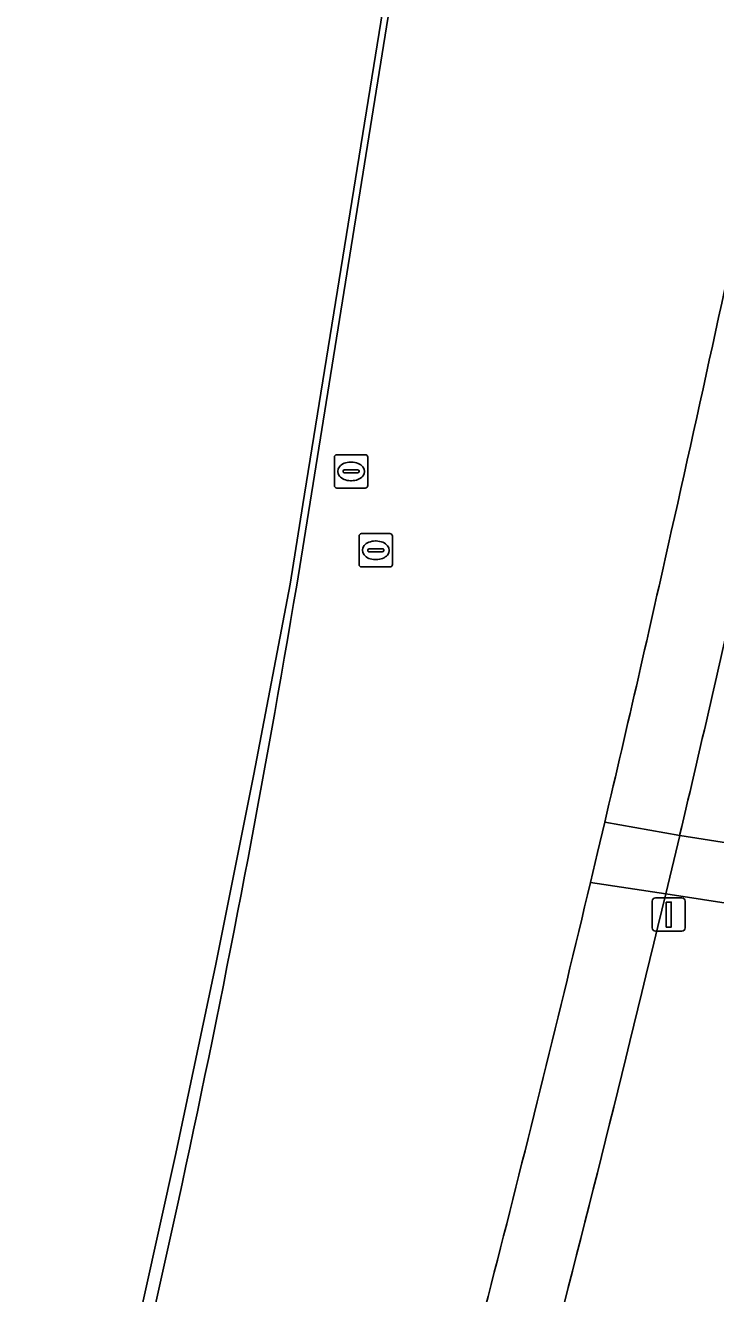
# Model space of a CAD drawing. Extents: x 155018 to 156648, y 383979 to 385733.
# Drawn here: x 155989 to 156009.72, y 384521.31 to 384559.38 of the extents above; entities that cross this region are included whole.
import ezdxf

# ---------------------------------------------------------------- set-up
doc = ezdxf.new("R2010")
doc.units = 0
for name, color, linetype in [('IMGEO_Berm_groen', 7, 'Continuous'), ('IMGEO_Erf', 7, 'Continuous'), ('IMGEO_Groenvoorziening', 7, 'Continuous'), ('IMGEO_Lijnafwatering', 7, 'Continuous'), ('IMGEO_Rijbaan_regionaal_gesloten', 7, 'Continuous'), ('IMGEO_Rioolput', 7, 'Continuous'), ('IMGEO_Verkeersbordpaal', 7, 'Continuous'), ('IMGEO_Voetpad_gesloten', 7, 'Continuous'), ('IMGEO_Voetpad_open', 7, 'Continuous')]:
    doc.layers.add(name, color=color, linetype=linetype)

msp = doc.modelspace()

# ---------------------------------------------------------------- linework, layer by layer
at = {"layer": 'IMGEO_Berm_groen'}
for points in [[(156006.392, 384535.46), (156008.642, 384535.064)], [(156008.225, 384533.311), (156005.964, 384533.648)]]:
    msp.add_lwpolyline(points, dxfattribs=at)
for centre, radius, start, end in [((155441.867, 384672.804), 580.939, 347.208622, 349.980377), ((155307.471, 384700.058), 718.041, 346.748173, 347.462233), ((155230.351, 384718.924), 799.713, 346.708416, 347.330067), ((155293.01, 384703.304), 732.862, 344.73043, 346.61472), ((155267.32, 384710.509), 761.8, 344.106991, 346.54957)]:
    msp.add_arc(centre, radius, start, end, dxfattribs=at)
at = {"layer": 'IMGEO_Erf'}
msp.add_lwpolyline([(155997.147, 384542.576), (155999.932, 384559.9), (156000, 384560.32), (156006.702, 384599.539)], dxfattribs=at)
msp.add_arc((155611.07, 384607.152), 391.44, 345.30829, 350.50445, dxfattribs=at)
at = {"layer": 'IMGEO_Groenvoorziening'}
for points in [[(156008.642, 384535.064), (156077.937, 384524.166), (156067.456, 384532.45)], [(156090.266, 384514.423), (156080.776, 384521.922), (156032.312, 384529.585), (156008.225, 384533.311)]]:
    msp.add_lwpolyline(points, dxfattribs=at)
for centre, radius, start, end in [((155230.351, 384718.924), 799.713, 346.708416, 347.330067), ((155267.32, 384710.509), 761.8, 344.106991, 346.54957)]:
    msp.add_arc(centre, radius, start, end, dxfattribs=at)
at = {"layer": 'IMGEO_Lijnafwatering'}
for points in [[(155997.335, 384544.995), (156000, 384561.53), (156000.523, 384564.587)], [(155993.52, 384525.516), (155994.719, 384531.203), (155995.862, 384536.9), (155996.95, 384542.609), (155997.335, 384544.995)], [(155989.003, 384506.187), (155990.581, 384512.613), (155992.086, 384519.057), (155993.52, 384525.516)]]:
    msp.add_lwpolyline(points, dxfattribs=at)
at = {"layer": 'IMGEO_Rijbaan_regionaal_gesloten'}
for points in [[(156021.187, 384618.893), (156017.519, 384625.103), (156017.111, 384620.551), (156016.1, 384610.686), (156015.704, 384611.865), (156000, 384560.32), (155999.932, 384559.9), (155997.147, 384542.576)], [(156005.964, 384533.648), (156006.179, 384534.554), (156006.392, 384535.46)]]:
    msp.add_lwpolyline(points, dxfattribs=at)
for centre, radius, start, end in [((155441.867, 384672.804), 580.939, 347.208622, 349.980377), ((155307.471, 384700.058), 718.041, 346.748173, 347.462233), ((155611.07, 384607.152), 391.44, 345.30829, 350.50445), ((155293.01, 384703.304), 732.862, 344.73043, 346.61472)]:
    msp.add_arc(centre, radius, start, end, dxfattribs=at)
at = {"layer": 'IMGEO_Rioolput'}
for p, q in [((155998.279, 384545.566), (155998.279, 384546.418)), ((155998.354, 384546.492), (155999.206, 384546.492)), ((155999.28, 384546.418), (155999.28, 384545.566)), ((155998.538, 384545.986), (155998.538, 384545.998)), ((155998.581, 384546.035), (155998.979, 384546.035)), ((155998.767, 384546.272), (155998.792, 384546.272)), ((155999.022, 384545.998), (155999.022, 384545.986)), ((155998.976, 384545.949), (155998.578, 384545.949)), ((155998.79, 384545.712), (155998.765, 384545.712)), ((155999.206, 384545.492), (155998.354, 384545.492)), ((155999.095, 384544.123), (155999.947, 384544.123)), ((155999.02, 384543.197), (155999.02, 384544.049)), ((155999.508, 384543.903), (155999.533, 384543.903)), ((156000.021, 384544.049), (156000.021, 384543.197)), ((155999.279, 384543.617), (155999.279, 384543.629)), ((155999.717, 384543.58), (155999.319, 384543.58)), ((155999.322, 384543.666), (155999.72, 384543.666)), ((155999.531, 384543.343), (155999.506, 384543.343)), ((155999.763, 384543.629), (155999.763, 384543.617)), ((155999.947, 384543.123), (155999.095, 384543.123))]:
    msp.add_line(p, q, dxfattribs=at)
for points in [[(155998.279, 384545.566), (155998.279, 384546.418)], [(155998.354, 384546.492), (155999.206, 384546.492)], [(155999.28, 384546.418), (155999.28, 384545.566)], [(155999.206, 384545.492), (155998.354, 384545.492)], [(155999.095, 384544.123), (155999.947, 384544.123)], [(155999.02, 384543.197), (155999.02, 384544.049)], [(156000.021, 384544.049), (156000.021, 384543.197)], [(155999.947, 384543.123), (155999.095, 384543.123)]]:
    msp.add_lwpolyline(points, dxfattribs=at)
for centre, radius, start, end in [((155998.356, 384546.416), 0.0765, 91.552, 178.448), ((155998.356, 384546.416), 0.0765, 91.552, 178.448), ((155999.204, 384546.416), 0.0765, 1.552, 88.448), ((155999.204, 384546.416), 0.0765, 1.552, 88.448), ((155998.578, 384545.995), 0.0403, 85.8775, 175.7526), ((155998.575, 384545.985), 0.0366, 178.938, 274.7102), ((155998.979, 384545.992), 0.043, 264.8664, 352.4533), ((155998.983, 384545.997), 0.0386, 1.7309, 96.639), ((155998.356, 384545.568), 0.0765, 181.552, 268.448), ((155998.356, 384545.568), 0.0765, 181.552, 268.448), ((155999.204, 384545.568), 0.0765, 271.552, 358.448), ((155999.204, 384545.568), 0.0765, 271.552, 358.448), ((155999.097, 384544.047), 0.0765, 91.552, 178.448), ((155999.097, 384544.047), 0.0765, 91.552, 178.448), ((155999.945, 384544.047), 0.0765, 1.552, 88.448), ((155999.945, 384544.047), 0.0765, 1.552, 88.448), ((155999.319, 384543.626), 0.0403, 85.8775, 175.7526), ((155999.316, 384543.616), 0.0366, 178.938, 274.7102), ((155999.72, 384543.623), 0.043, 264.8664, 352.4533), ((155999.724, 384543.628), 0.0386, 1.7309, 96.639), ((155999.097, 384543.199), 0.0765, 181.552, 268.448), ((155999.097, 384543.199), 0.0765, 181.552, 268.448), ((155999.945, 384543.199), 0.0765, 271.552, 358.448), ((155999.945, 384543.199), 0.0765, 271.552, 358.448)]:
    msp.add_arc(centre, radius, start, end, dxfattribs=at)
for centre, major_axis, ratio, start_param, end_param in [((155998.766, 384545.992), (-0.387, 0.002), 0.722429, 4.712389, 7.853982), ((155998.791, 384545.992), (-0.39, 0.002), 0.717154, 1.570796, 4.712389), ((155999.507, 384543.623), (-0.387, 0.002), 0.722429, 4.712389, 7.853982), ((155999.532, 384543.623), (-0.39, 0.002), 0.717154, 1.570796, 4.712389)]:
    msp.add_ellipse(centre, major_axis=major_axis, ratio=ratio, start_param=start_param, end_param=end_param, dxfattribs=at)
at = {"layer": 'IMGEO_Verkeersbordpaal'}
for p, q in [((156007.818, 384532.288), (156007.818, 384533.088)), ((156007.818, 384533.088), (156007.818, 384532.288)), ((156007.918, 384533.188), (156008.708, 384533.188)), ((156008.708, 384533.188), (156007.918, 384533.188)), ((156008.808, 384533.088), (156008.808, 384532.288)), ((156008.808, 384532.288), (156008.808, 384533.088)), ((156008.708, 384532.188), (156007.918, 384532.188)), ((156007.918, 384532.188), (156008.708, 384532.188))]:
    msp.add_line(p, q, dxfattribs=at)
msp.add_lwpolyline([(156008.238, 384533.063), (156008.388, 384533.063), (156008.388, 384532.313), (156008.238, 384532.313), (156008.238, 384533.063)], dxfattribs=at)
for centre, start, end in [((156007.918, 384533.088), 90, 180), ((156007.918, 384533.088), 90, 180), ((156008.708, 384533.088), 0, 90), ((156008.708, 384533.088), 360, 90), ((156007.918, 384532.288), 180, 270), ((156007.918, 384532.288), 180, 270), ((156008.708, 384532.288), 270, 0), ((156008.708, 384532.288), 270, 0)]:
    msp.add_arc(centre, 0.1, start, end, dxfattribs=at)
at = {"layer": 'IMGEO_Voetpad_gesloten'}
msp.add_lwpolyline([(156080.159, 384523.817), (156077.937, 384524.166), (156008.642, 384535.064), (156008.225, 384533.311), (156032.312, 384529.585), (156080.776, 384521.922), (156081.088, 384521.873), (156082.704, 384521.897)], dxfattribs=at)
at = {"layer": 'IMGEO_Voetpad_open'}
msp.add_lwpolyline([(156005.964, 384533.648), (156008.225, 384533.311), (156008.642, 384535.064), (156006.392, 384535.46), (156006.179, 384534.554)], close=True, dxfattribs=at)

doc.saveas('drawing.dxf')
